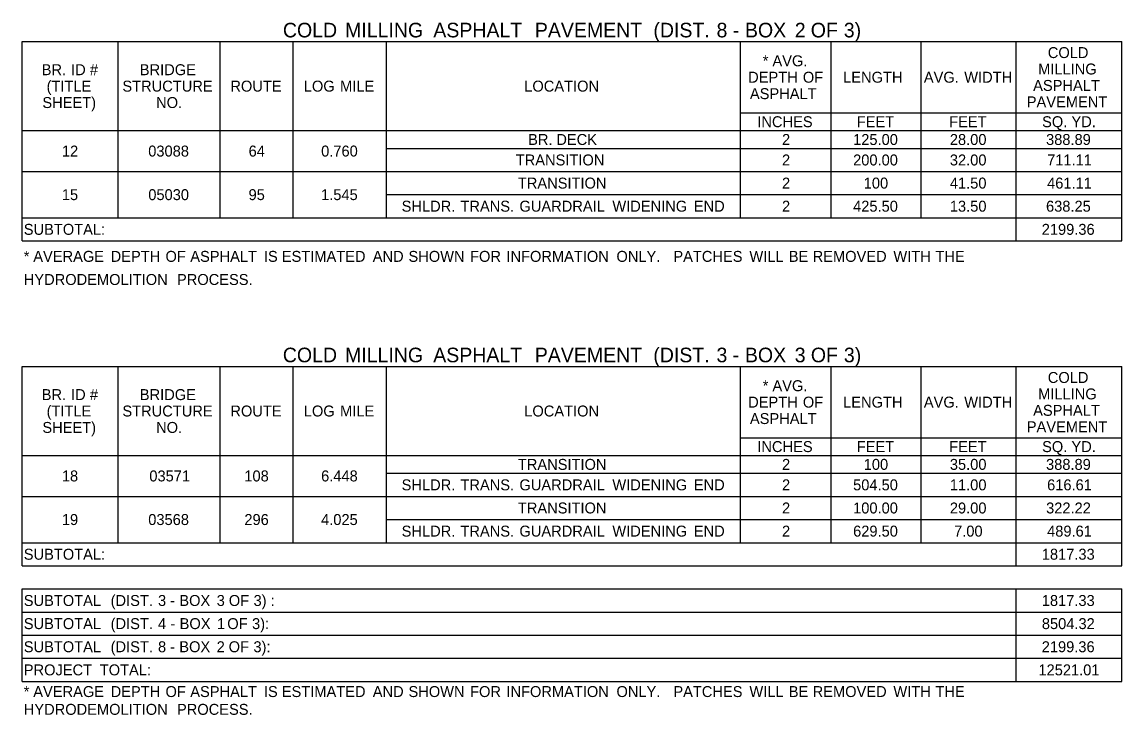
# Model space of a CAD drawing. Extents: x 540541 to 1930787, y -1948574 to 596640.
# Drawn here: x 550379 to 550982, y -1946884 to -1946504 of the extents above; entities that cross this region are included whole.
import ezdxf

# ---------------------------------------------------------------- set-up
doc = ezdxf.new("R2010")
doc.units = 0
doc.layers.add('Default', color=7, linetype='Continuous')

msp = doc.modelspace()

# ---------------------------------------------------------------- linework, layer by layer
at = {"layer": 'Default'}
for p, q in [((550379.2, -1946515.06), (550982.23, -1946515.06)), ((550379.2, -1946515.06), (550982.23, -1946515.06)), ((550379.2, -1946624.26), (550379.2, -1946515.06)), ((550379.2, -1946624.26), (550379.2, -1946515.06)), ((550431.85, -1946611.59), (550431.85, -1946515.06)), ((550487.91, -1946611.59), (550487.91, -1946515.06)), ((550527.88, -1946611.59), (550527.88, -1946515.06)), ((550579.07, -1946611.59), (550579.07, -1946515.06)), ((550773.1, -1946611.59), (550773.1, -1946515.06)), ((550822.82, -1946611.59), (550822.82, -1946515.06)), ((550872.06, -1946611.59), (550872.06, -1946515.06)), ((550924.22, -1946624.26), (550924.22, -1946515.06)), ((550982.23, -1946624.26), (550982.23, -1946515.06)), ((550773.1, -1946554.06), (550872.06, -1946554.06)), ((550773.1, -1946554.06), (550822.82, -1946554.06)), ((550822.82, -1946554.06), (550982.23, -1946554.06)), ((550872.06, -1946611.59), (550872.06, -1946554.06)), ((550379.2, -1946563.81), (550982.23, -1946563.81)), ((550579.07, -1946573.56), (550773.1, -1946573.56)), ((550773.1, -1946573.56), (550982.23, -1946573.56)), ((550773.1, -1946573.56), (550982.23, -1946573.56)), ((550379.2, -1946586.24), (550982.23, -1946586.24)), ((550579.07, -1946586.24), (550773.1, -1946586.24)), ((550773.1, -1946586.24), (550982.23, -1946586.24)), ((550579.07, -1946598.91), (550773.1, -1946598.91)), ((550579.07, -1946598.91), (550773.1, -1946598.91)), ((550773.1, -1946598.91), (550982.23, -1946598.91)), ((550773.1, -1946598.91), (550982.23, -1946598.91)), ((550379.2, -1946611.59), (550982.23, -1946611.59)), ((550579.07, -1946611.59), (550982.23, -1946611.59)), ((550379.2, -1946624.26), (550982.23, -1946624.26)), ((550379.2, -1946693.12), (550982.23, -1946693.12)), ((550379.2, -1946693.12), (550982.23, -1946693.12)), ((550379.2, -1946802.32), (550379.2, -1946693.12)), ((550379.2, -1946802.32), (550379.2, -1946693.12)), ((550431.85, -1946789.64), (550431.85, -1946693.12)), ((550487.91, -1946789.64), (550487.91, -1946693.12)), ((550527.88, -1946789.64), (550527.88, -1946693.12)), ((550579.07, -1946789.64), (550579.07, -1946693.12)), ((550773.1, -1946789.64), (550773.1, -1946693.12)), ((550822.82, -1946789.64), (550822.82, -1946693.12)), ((550872.06, -1946789.64), (550872.06, -1946693.12)), ((550924.22, -1946802.32), (550924.22, -1946693.12)), ((550982.23, -1946802.32), (550982.23, -1946693.12)), ((550773.1, -1946732.12), (550872.06, -1946732.12)), ((550773.1, -1946732.12), (550822.82, -1946732.12)), ((550822.82, -1946732.12), (550982.23, -1946732.12)), ((550872.06, -1946789.64), (550872.06, -1946732.12)), ((550379.2, -1946741.87), (550982.23, -1946741.87)), ((550579.07, -1946751.62), (550924.22, -1946751.62)), ((550924.22, -1946751.62), (550982.23, -1946751.62)), ((550379.2, -1946764.29), (550924.22, -1946764.29)), ((550579.07, -1946764.29), (550773.1, -1946764.29)), ((550773.1, -1946764.29), (550982.23, -1946764.29)), ((550579.07, -1946776.97), (550773.1, -1946776.97)), ((550773.1, -1946776.97), (550924.22, -1946776.97)), ((550773.1, -1946776.97), (550872.06, -1946776.97)), ((550872.06, -1946776.97), (550982.23, -1946776.97)), ((550379.2, -1946789.64), (550924.22, -1946789.64)), ((550579.07, -1946789.64), (550924.22, -1946789.64)), ((550924.22, -1946789.64), (550982.23, -1946789.64)), ((550379.2, -1946802.32), (550982.23, -1946802.32)), ((550379.2, -1946814.99), (550982.23, -1946814.99)), ((550379.2, -1946814.99), (550982.23, -1946814.99)), ((550379.2, -1946865.69), (550379.2, -1946814.99)), ((550379.2, -1946865.69), (550379.2, -1946814.99)), ((550924.22, -1946865.69), (550924.22, -1946814.99)), ((550982.23, -1946865.69), (550982.23, -1946814.99)), ((550379.2, -1946827.67), (550982.23, -1946827.67)), ((550379.2, -1946840.34), (550982.23, -1946840.34)), ((550379.2, -1946840.34), (550982.23, -1946840.34)), ((550379.2, -1946853.02), (550982.23, -1946853.02)), ((550379.2, -1946865.69), (550982.23, -1946865.69))]:
    msp.add_line(p, q, dxfattribs=at)

# ---------------------------------------------------------------- texts
for s, height, p in [('COLD', 8, (550522.23, -1946512.73)), (' MILLING', 8, (550553.35, -1946512.73)), (' ASPHALT', 8, (550601.72, -1946512.73)), (' PAVEMENT', 8, (550657.38, -1946512.73)), (' (DIST.', 8, (550722.37, -1946512.73)), (' 8', 8, (550756.99, -1946512.73)), (' BOX', 8, (550772.56, -1946512.73)), (' 2', 8, (550799.87, -1946512.73)), (' OF', 8, (550808.63, -1946512.73)), (' 3)', 8, (550826.74, -1946512.73)), (' -', 8, (550765.81, -1946512.73)), ('COLD', 6, (550941.56, -1946524.06)), ('*', 6, (550785.29, -1946528.56)), (' AVG.', 6, (550788.37, -1946528.56)), ('BR.', 6, (550390, -1946533.44)), (' ID', 6, (550403.86, -1946533.44)), (' #', 6, (550414.15, -1946533.44)), ('BRIDGE', 6, (550443.78, -1946533.44)), ('DEPTH', 6, (550777.28, -1946537.56)), (' OF', 6, (550805.05, -1946537.56)), ('LENGTH', 6, (550829.36, -1946537.56)), ('AVG.', 6, (550873.6, -1946537.56)), (' WIDTH', 6, (550893.52, -1946537.56)), ('MILLING', 6, (550936.25, -1946533.06)), ('(TITLE', 6, (550392.69, -1946542.44)), ('STRUCTURE', 6, (550434.23, -1946542.44)), ('ROUTE', 6, (550493.43, -1946542.44)), ('LOG', 6, (550533.68, -1946542.44)), (' MILE', 6, (550551.34, -1946542.44)), ('LOCATION', 6, (550654.53, -1946542.44)), ('ASPHALT', 6, (550933.52, -1946542.06)), ('ASPHALT', 6, (550778.25, -1946546.56)), ('SHEET)', 6, (550390.36, -1946551.44)), ('NO.', 6, (550452.71, -1946551.44)), ('PAVEMENT', 6, (550930.02, -1946551.06)), ('INCHES', 6, (550782.32, -1946561.94)), ('FEET', 6, (550836.81, -1946561.94)), ('FEET', 6, (550887.51, -1946561.94)), ('SQ.', 6, (550938.43, -1946561.94)), (' YD.', 6, (550952.3, -1946561.94)), ('BR.', 6, (550656.66, -1946571.69)), (' DECK', 6, (550669.9, -1946571.69)), ('2', 6, (550795.85, -1946571.69)), ('125.00', 6, (550834.83, -1946571.69)), ('28.00', 6, (550887.86, -1946571.69)), ('388.89', 6, (550940.6, -1946571.69)), ('12', 6, (550401.08, -1946578.03)), ('03088', 6, (550448.41, -1946578.03)), ('64', 6, (550503.44, -1946578.03)), ('0.760', 6, (550543.19, -1946578.03)), ('TRANSITION', 6, (550649.88, -1946582.9)), ('2', 6, (550795.85, -1946582.9)), ('200.00', 6, (550834.83, -1946582.9)), ('32.00', 6, (550887.86, -1946582.9)), ('711.11', 6, (550941.18, -1946582.9)), ('TRANSITION', 6, (550651.04, -1946595.58)), ('2', 6, (550795.85, -1946595.58)), ('100', 6, (550840.65, -1946595.58)), ('41.50', 6, (550887.86, -1946595.58)), ('461.11', 6, (550941.18, -1946595.58)), ('15', 6, (550401.03, -1946601.91)), ('05030', 6, (550448.43, -1946601.91)), ('95', 6, (550503.4, -1946601.91)), ('1.545', 6, (550543.16, -1946601.91)), ('SHLDR.', 6, (550587.32, -1946608.25)), (' TRANS.', 6, (550617.33, -1946608.25)), (' GUARDRAIL', 6, (550649.67, -1946608.25)), (' WIDENING', 6, (550700.62, -1946608.25)), (' END', 6, (550745.27, -1946608.25)), ('2', 6, (550795.85, -1946608.25)), ('425.50', 6, (550834.83, -1946608.25)), ('13.50', 6, (550887.86, -1946608.25)), ('638.25', 6, (550940.58, -1946608.25)), ('SUBTOTAL:', 6, (550380.17, -1946620.93)), ('2199.36', 6, (550938.23, -1946620.93)), ('*', 6, (550380.17, -1946635.74)), (' AVERAGE', 6, (550383.14, -1946635.74)), (' DEPTH', 6, (550425.56, -1946635.74)), (' OF', 6, (550455.63, -1946635.74)), (' ASPHALT', 6, (550469.21, -1946635.74)), (' IS', 6, (550509.58, -1946635.74)), (' ESTIMATED', 6, (550519.39, -1946635.74)), (' AND', 6, (550569.25, -1946635.74)), (' SHOWN', 6, (550588.84, -1946635.74)), (' FOR', 6, (550622.61, -1946635.74)), (' INFORMATION', 6, (550642.52, -1946635.74)), (' ONLY.', 6, (550702.85, -1946635.74)), ('   PATCHES', 6, (550729.6, -1946635.74)), (' WILL', 6, (550775.75, -1946635.74)), (' BE', 6, (550797.34, -1946635.74)), (' REMOVED', 6, (550810.41, -1946635.74)), (' WITH', 6, (550854.68, -1946635.74)), (' THE', 6, (550877.75, -1946635.74)), ('HYDRODEMOLITION', 6, (550380.17, -1946648.41)), (' PROCESS.', 6, (550461.93, -1946648.41)), ('COLD', 8, (550522.18, -1946690.78)), (' MILLING', 8, (550553.3, -1946690.78)), (' ASPHALT', 8, (550601.67, -1946690.78)), (' PAVEMENT', 8, (550657.34, -1946690.78)), (' (DIST.', 8, (550722.32, -1946690.78)), (' 3', 8, (550756.95, -1946690.78)), (' BOX', 8, (550772.53, -1946690.78)), (' 3', 8, (550799.84, -1946690.78)), (' OF', 8, (550808.68, -1946690.78)), (' 3)', 8, (550826.79, -1946690.78)), (' -', 8, (550765.78, -1946690.78)), ('*', 6, (550785.29, -1946706.62)), (' AVG.', 6, (550788.37, -1946706.62)), ('COLD', 6, (550941.56, -1946702.12)), ('BR.', 6, (550390, -1946711.49)), (' ID', 6, (550403.86, -1946711.49)), (' #', 6, (550414.15, -1946711.49)), ('BRIDGE', 6, (550443.78, -1946711.49)), ('MILLING', 6, (550936.25, -1946711.12)), ('DEPTH', 6, (550777.28, -1946715.62)), (' OF', 6, (550805.05, -1946715.62)), ('LENGTH', 6, (550829.36, -1946715.62)), ('AVG.', 6, (550873.6, -1946715.62)), (' WIDTH', 6, (550893.52, -1946715.62)), ('(TITLE', 6, (550392.69, -1946720.49)), ('STRUCTURE', 6, (550434.23, -1946720.49)), ('ROUTE', 6, (550493.43, -1946720.49)), ('LOG', 6, (550533.68, -1946720.49)), (' MILE', 6, (550551.34, -1946720.49)), ('LOCATION', 6, (550654.53, -1946720.49)), ('ASPHALT', 6, (550778.25, -1946724.62)), ('ASPHALT', 6, (550933.52, -1946720.12)), ('SHEET)', 6, (550390.36, -1946729.49)), ('NO.', 6, (550452.71, -1946729.49)), ('PAVEMENT', 6, (550930.02, -1946729.12)), ('INCHES', 6, (550782.32, -1946739.99)), ('FEET', 6, (550836.81, -1946739.99)), ('FEET', 6, (550887.51, -1946739.99)), ('SQ.', 6, (550938.43, -1946739.99)), (' YD.', 6, (550952.3, -1946739.99)), ('TRANSITION', 6, (550651.04, -1946749.74)), ('2', 6, (550795.85, -1946749.74)), ('100', 6, (550840.65, -1946749.74)), ('35.00', 6, (550887.86, -1946749.74)), ('388.89', 6, (550940.6, -1946749.74)), ('18', 6, (550401.05, -1946756.08)), ('03571', 6, (550449, -1946756.08)), ('108', 6, (550501.09, -1946756.08)), ('6.448', 6, (550543.18, -1946756.08)), ('SHLDR.', 6, (550587.32, -1946760.96)), (' TRANS.', 6, (550617.33, -1946760.96)), (' GUARDRAIL', 6, (550649.67, -1946760.96)), (' WIDENING', 6, (550700.62, -1946760.96)), (' END', 6, (550745.27, -1946760.96)), ('2', 6, (550795.85, -1946760.96)), ('504.50', 6, (550834.83, -1946760.96)), ('11.00', 6, (550887.86, -1946760.96)), ('616.61', 6, (550941.18, -1946760.96)), ('TRANSITION', 6, (550651.04, -1946773.63)), ('2', 6, (550795.85, -1946773.63)), ('100.00', 6, (550834.83, -1946773.63)), ('29.00', 6, (550887.86, -1946773.63)), ('322.22', 6, (550940.63, -1946773.63)), ('19', 6, (550401.05, -1946779.97)), ('03568', 6, (550448.41, -1946779.97)), ('296', 6, (550501.1, -1946779.97)), ('4.025', 6, (550543.16, -1946779.97)), ('SHLDR.', 6, (550587.32, -1946786.31)), (' TRANS.', 6, (550617.33, -1946786.31)), (' GUARDRAIL', 6, (550649.67, -1946786.31)), (' WIDENING', 6, (550700.62, -1946786.31)), (' END', 6, (550745.27, -1946786.31)), ('2', 6, (550795.85, -1946786.31)), ('629.50', 6, (550834.83, -1946786.31)), ('7.00', 6, (550890.19, -1946786.31)), ('489.61', 6, (550941.18, -1946786.31)), ('SUBTOTAL:', 6, (550380.17, -1946798.98)), ('1817.33', 6, (550938.26, -1946798.98)), ('SUBTOTAL', 6, (550380.17, -1946824.33)), (' (DIST.', 6, (550425.56, -1946824.33)), (' 3', 6, (550451.53, -1946824.33)), (' -', 6, (550458.16, -1946824.33)), (' BOX', 6, (550463.21, -1946824.33)), (' 3', 6, (550483.7, -1946824.33)), (' OF', 6, (550490.33, -1946824.33)), (' 3)', 6, (550503.91, -1946824.33)), (' :', 6, (550513.25, -1946824.33)), ('1817.33', 6, (550938.26, -1946824.33)), ('SUBTOTAL', 6, (550380.17, -1946837.01)), (' (DIST.', 6, (550425.56, -1946837.01)), (' 4', 6, (550451.53, -1946837.01)), (' BOX', 6, (550463.38, -1946837.01)), (' 1', 6, (550483.87, -1946837.01)), (' OF', 6, (550489.5, -1946837.01)), (' 3):', 6, (550503.08, -1946837.01)), ('8504.32', 6, (550938.29, -1946837.01)), (' -', 6, (550458.33, -1946837.01)), ('SUBTOTAL', 6, (550380.17, -1946849.68)), (' (DIST.', 6, (550425.56, -1946849.68)), (' 8', 6, (550451.53, -1946849.68)), (' BOX', 6, (550463.2, -1946849.68)), (' 2', 6, (550483.69, -1946849.68)), (' OF', 6, (550490.26, -1946849.68)), (' 3):', 6, (550503.84, -1946849.68)), ('2199.36', 6, (550938.23, -1946849.68)), (' -', 6, (550458.14, -1946849.68)), ('PROJECT', 6, (550380.17, -1946862.36)), (' TOTAL:', 6, (550419.6, -1946862.36)), ('12521.01', 6, (550936.43, -1946862.36)), ('*', 6, (550380.17, -1946874.24)), (' AVERAGE', 6, (550383.14, -1946874.24)), (' DEPTH', 6, (550425.56, -1946874.24)), (' OF', 6, (550455.63, -1946874.24)), (' ASPHALT', 6, (550469.21, -1946874.24)), (' IS', 6, (550509.58, -1946874.24)), (' ESTIMATED', 6, (550519.39, -1946874.24)), (' AND', 6, (550569.25, -1946874.24)), (' SHOWN', 6, (550588.84, -1946874.24)), (' FOR', 6, (550622.61, -1946874.24)), (' INFORMATION', 6, (550642.52, -1946874.24)), (' ONLY.', 6, (550702.85, -1946874.24)), ('   PATCHES', 6, (550729.6, -1946874.24)), (' WILL', 6, (550775.75, -1946874.24)), (' BE', 6, (550797.34, -1946874.24)), (' REMOVED', 6, (550810.41, -1946874.24)), (' WITH', 6, (550854.68, -1946874.24)), (' THE', 6, (550877.75, -1946874.24)), ('HYDRODEMOLITION', 6, (550380.17, -1946883.99)), (' PROCESS.', 6, (550461.93, -1946883.99))]:
    msp.add_text(s, height=height, dxfattribs=at).set_placement(p)

doc.saveas('drawing.dxf')
